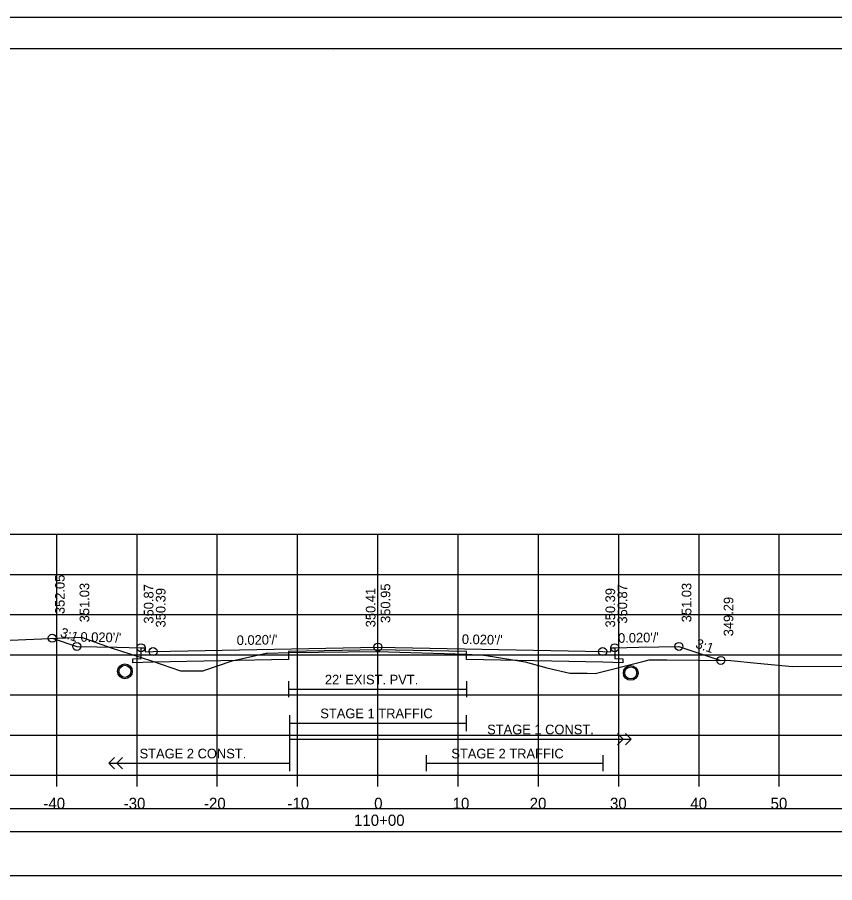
# Model space of a CAD drawing. Extents: x 1368122 to 1710785, y 373130 to 557566.
# Drawn here: x 1368644 to 1368745.8, y 374942.6 to 375050.4 of the extents above; entities that cross this region are included whole.
import ezdxf

# ---------------------------------------------------------------- set-up
doc = ezdxf.new("R2010")
doc.units = 0
for name, color, linetype in [('R_Alt Surface', 7, 'Continuous'), ('R_Axis', 7, 'Continuous'), ('R_Axis Annot', 7, 'Continuous'), ('R_Border', 7, 'Continuous'), ('R_Exist Surface', 7, 'Continuous'), ('R_Fin Surface', 7, 'Continuous'), ('R_Grid', 7, 'Continuous'), ('R_No Plot', 7, 'Continuous'), ('R_Striping', 7, 'Continuous'), ('R_Water', 7, 'Continuous'), ('R_Xsect Elev', 7, 'Continuous'), ('R_Xsect Slope', 7, 'Continuous')]:
    doc.layers.add(name, color=color, linetype=linetype)

msp = doc.modelspace()

# ---------------------------------------------------------------- linework, layer by layer
at = {"layer": 'R_Alt Surface'}
for points in [[(1368718.38, 374971.89), (1368718.38, 374970.54), (1368719.38, 374970.52), (1368719.38, 374970.02), (1368716.88, 374970.07), (1368699.92, 374970.42), (1368699.92, 374971.42), (1368688.88, 374971.64), (1368677.74, 374971.41), (1368677.74, 374970.41), (1368660.88, 374970.07), (1368658.38, 374970.02), (1368658.38, 374970.52), (1368659.38, 374970.54), (1368659.38, 374971.89)], [(1368677.74, 374967.72), (1368677.74, 374965.72)], [(1368699.92, 374967.72), (1368699.92, 374965.72)], [(1368677.74, 374966.72), (1368699.92, 374966.72)]]:
    msp.add_lwpolyline(points, dxfattribs=at)
for points in [[(1368539.73, 374949.01), (1368838.03, 374949.01), (1368838.03, 374951.82), (1368539.73, 374951.82)], [(1368539.73, 374943.54), (1368838.03, 374943.54), (1368838.03, 374948.95), (1368539.73, 374948.95)]]:
    msp.add_lwpolyline(points, close=True, dxfattribs=at)
at = {"layer": 'R_Axis'}
for p, q in [((1368538.88, 374956.01), (1368838.88, 374956.01)), ((1368648.88, 374954.61), (1368648.88, 374956.01)), ((1368658.88, 374954.61), (1368658.88, 374956.01)), ((1368668.88, 374954.61), (1368668.88, 374956.01)), ((1368678.88, 374954.61), (1368678.88, 374956.01)), ((1368688.88, 374954.61), (1368688.88, 374956.01)), ((1368698.88, 374954.61), (1368698.88, 374956.01)), ((1368708.88, 374954.61), (1368708.88, 374956.01)), ((1368718.88, 374954.61), (1368718.88, 374956.01)), ((1368728.88, 374954.61), (1368728.88, 374956.01)), ((1368738.88, 374954.61), (1368738.88, 374956.01))]:
    msp.add_line(p, q, dxfattribs=at)
at = {"layer": 'R_Border'}
for p, q in [((1368530.88, 375046.47), (1368847.06, 375046.47)), ((1368683.4, 375046.21), (1368683.4, 375046.21)), ((1368683.4, 375046.21), (1368683.4, 375046.21))]:
    msp.add_line(p, q, dxfattribs=at)
at = {"layer": 'R_Exist Surface'}
msp.add_lwpolyline([(1368642.08, 374972.8), (1368651.95, 374973.22), (1368655.53, 374971.93), (1368660.67, 374970.24), (1368664.3, 374969), (1368664.33, 374968.99), (1368664.34, 374968.99), (1368664.35, 374968.99), (1368667.11, 374969.02), (1368667.22, 374969.06), (1368670.75, 374970.27), (1368674.97, 374971.2), (1368675.15, 374971.23), (1368677.73, 374971.31), (1368677.74, 374971.31), (1368677.77, 374971.31), (1368688.82, 374971.43), (1368688.83, 374971.43), (1368699.92, 374971.09), (1368701.39, 374971.02), (1368702.05, 374970.98), (1368702.06, 374970.98), (1368702.1, 374970.97), (1368707.24, 374970.14), (1368709.91, 374969.37), (1368712.79, 374968.7), (1368714.96, 374968.7), (1368715.94, 374968.66), (1368721.88, 374970.16), (1368722.69, 374970.38), (1368724.86, 374970.38), (1368732.83, 374970.29), (1368736.12, 374969.97), (1368740.52, 374969.55), (1368746.71, 374969.58)], dxfattribs=at)
at = {"layer": 'R_Fin Surface'}
msp.add_lwpolyline([(1368648.32, 374973.07), (1368651.38, 374972.05), (1368656.38, 374971.95), (1368659.38, 374971.89), (1368659.88, 374971.89), (1368659.88, 374971.39), (1368660.88, 374971.41), (1368688.88, 374971.97), (1368716.88, 374971.41), (1368717.88, 374971.39), (1368717.88, 374971.89), (1368718.38, 374971.89), (1368721.38, 374971.95), (1368726.38, 374972.05), (1368731.6, 374970.31)], dxfattribs=at)
at = {"layer": 'R_Grid'}
for p, q in [((1368538.88, 374986.01), (1368838.88, 374986.01)), ((1368648.88, 374956.01), (1368648.88, 374986.01)), ((1368658.88, 374956.01), (1368658.88, 374986.01)), ((1368668.88, 374956.01), (1368668.88, 374986.01)), ((1368678.88, 374956.01), (1368678.88, 374986.01)), ((1368688.88, 374956.01), (1368688.88, 374986.01)), ((1368698.88, 374956.01), (1368698.88, 374986.01)), ((1368708.88, 374956.01), (1368708.88, 374986.01)), ((1368718.88, 374956.01), (1368718.88, 374986.01)), ((1368728.88, 374956.01), (1368728.88, 374986.01)), ((1368738.88, 374956.01), (1368738.88, 374986.01)), ((1368538.88, 374981.01), (1368838.88, 374981.01)), ((1368538.88, 374976.01), (1368838.88, 374976.01)), ((1368538.88, 374971.01), (1368838.88, 374971.01)), ((1368538.88, 374966.01), (1368838.88, 374966.01)), ((1368538.88, 374961.01), (1368838.88, 374961.01)), ((1368538.88, 374956.01), (1368838.88, 374956.01))]:
    msp.add_line(p, q, dxfattribs=at)
at = {"layer": 'R_No Plot'}
msp.add_line((1368518.48, 375050.37), (1368851.81, 375050.37), dxfattribs=at)
for points in [[(1368518.47, 375050.37), (1368851.81, 375050.37), (1368851.81, 374837.03), (1368518.47, 374837.03)], [(1368764.8, 375046.47), (1368784.42, 375046.47), (1368784.42, 375036.59), (1368800.53, 375036.59), (1368823.73, 375036.59), (1368823.85, 375008.44), (1368847.06, 375008.44), (1368847.06, 374841.01), (1368530.88, 374841.01), (1368530.88, 375046.47)]]:
    msp.add_lwpolyline(points, close=True, dxfattribs=at)
for centre, radius in [((1368648.32, 374973.07), 0.5), ((1368651.38, 374972.05), 0.5), ((1368659.38, 374971.89), 0.5), ((1368688.88, 374971.97), 0.5), ((1368718.38, 374971.89), 0.5), ((1368726.38, 374972.05), 0.5), ((1368660.88, 374971.41), 0.5), ((1368716.88, 374971.41), 0.5), ((1368731.6, 374970.31), 0.5), ((1368657.38, 374968.95), 0.917), ((1368720.38, 374968.75), 0.917)]:
    msp.add_circle(centre, radius, dxfattribs=at)
at = {"layer": 'R_Striping'}
for p, q in [((1368719.42, 374960.51), (1368718.71, 374961.22)), ((1368718.71, 374959.81), (1368719.42, 374960.51)), ((1368720.42, 374960.51), (1368719.71, 374961.22)), ((1368719.71, 374959.81), (1368720.42, 374960.51)), ((1368655.38, 374957.51), (1368656.09, 374958.22)), ((1368655.38, 374957.51), (1368677.88, 374957.51)), ((1368656.09, 374956.81), (1368655.38, 374957.51)), ((1368656.38, 374957.51), (1368657.09, 374958.22)), ((1368657.09, 374956.81), (1368656.38, 374957.51))]:
    msp.add_line(p, q, dxfattribs=at)
for points in [[(1368677.88, 374963.51), (1368677.88, 374956.51)], [(1368699.88, 374963.51), (1368699.88, 374961.51)], [(1368677.88, 374962.51), (1368699.88, 374962.51)], [(1368677.88, 374960.51), (1368720.42, 374960.51)], [(1368694.88, 374958.51), (1368694.88, 374956.51)], [(1368716.88, 374958.51), (1368716.88, 374956.51)], [(1368694.88, 374957.51), (1368716.88, 374957.51)]]:
    msp.add_lwpolyline(points, dxfattribs=at)
at = {"layer": 'R_Water'}
for centre in [(1368657.38, 374968.95), (1368720.38, 374968.75)]:
    msp.add_circle(centre, 0.75, dxfattribs=at)
at = {"layer": 'R_Xsect Elev'}
msp.add_line((1368688.88, 374971.43), (1368688.88, 374981.43), dxfattribs=at)

# ---------------------------------------------------------------- texts
at = {"layer": 'R_Axis Annot'}
for s, p in [('-40', (1368647.22, 374951.81)), ('-30', (1368657.22, 374951.81)), ('-20', (1368667.22, 374951.81)), ('-10', (1368677.62, 374951.81)), ('0', (1368688.42, 374951.81)), ('10', (1368698.19, 374951.81)), ('20', (1368707.79, 374951.81)), ('30', (1368717.79, 374951.81)), ('40', (1368727.79, 374951.81)), ('50', (1368737.79, 374951.81)), ('110+00', (1368685.91, 374949.71))]:
    msp.add_text(s, height=1.4, dxfattribs=at).set_placement(p)
at = {"layer": 'R_Striping'}
for s, p in [('STAGE 1 TRAFFIC', (1368681.71, 374963.11)), ('STAGE 1 CONST.', (1368702.49, 374961.11)), ('STAGE 2 CONST.', (1368659.2, 374958.11)), ('STAGE 2 TRAFFIC', (1368698.03, 374958.11))]:
    msp.add_text(s, height=1.2, dxfattribs=at).set_placement(p)
at = {"layer": 'R_Water'}
msp.add_text("22' EXIST. PVT.", height=1.2, dxfattribs=at).set_placement((1368682.28, 374967.32))
at = {"layer": 'R_Xsect Elev'}
for s, p in [('352.05', (1368649.87, 374976.07)), ('351.03', (1368652.93, 374975.05)), ('351.03', (1368727.93, 374975.05)), ('350.87', (1368660.93, 374974.89)), ('350.39', (1368662.43, 374974.41)), ('350.41', (1368688.58, 374974.43)), ('350.95', (1368690.43, 374974.97)), ('350.39', (1368718.43, 374974.41)), ('350.87', (1368719.93, 374974.89)), ('349.29', (1368733.15, 374973.31))]:
    msp.add_text(s, height=1.2, rotation=90, dxfattribs=at).set_placement(p)
at = {"layer": 'R_Xsect Slope'}
for s, rotation, p in [('3:1', 341.5668, (1368649.22, 374973.29)), ("0.020'/'", 358.8542, (1368651.83, 374972.64)), ("0.020'/'", 1.1458, (1368671.31, 374972.21)), ("0.020'/'", 358.8542, (1368699.33, 374972.36)), ("0.020'/'", 1.1458, (1368718.81, 374972.49)), ('3:1', 341.5651, (1368728.36, 374971.91))]:
    msp.add_text(s, height=1.2, rotation=rotation, dxfattribs=at).set_placement(p)

doc.saveas('drawing.dxf')
